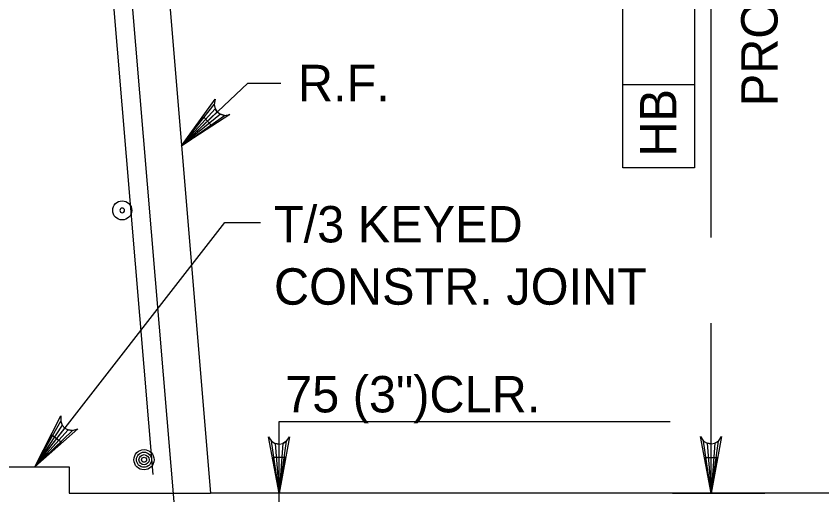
# Model space of a CAD drawing. Extents: x 634540 to 640306, y 296059 to 300275.
# Drawn here: x 639120.7 to 639187.1, y 297036.8 to 297076.2 of the extents above; entities that cross this region are included whole.
import ezdxf

# ---------------------------------------------------------------- set-up
doc = ezdxf.new("R2010")
doc.units = 0
for name, color, linetype in [('3', 7, 'Continuous'), ('4', 7, 'Continuous'), ('5', 7, 'Continuous'), ('6', 7, 'Continuous'), ('7', 7, 'Continuous'), ('9', 7, 'Continuous')]:
    doc.layers.add(name, color=color, linetype=linetype)

# ---------------------------------------------------------------- blocks, each defined once
blk = doc.blocks.new('B')
at = {"layer": '3'}
blk.add_circle((0, 0), 0.16, dxfattribs=at)
for start, end in [(0, 180), (180, 0)]:
    blk.add_arc((0, 0), 0.0391, start, end, dxfattribs=at)

msp = doc.modelspace()

# ---------------------------------------------------------------- linework, layer by layer
at = {"layer": '3'}
for p, q in [((639178.004, 297057.963), (639178.004, 297107.608)), ((639170.722, 297070.553), (639170.722, 297099.009)), ((639176.627, 297099.009), (639176.627, 297063.707)), ((639134.325, 297065.542), (639139.792, 297070.703)), ((639139.792, 297070.703), (639142.525, 297070.703)), ((639170.722, 297063.707), (639170.722, 297070.553)), ((639176.627, 297070.553), (639170.722, 297070.553)), ((639176.627, 297063.707), (639170.722, 297063.707)), ((639122.22, 297039.056), (639137.892, 297059.211)), ((639137.892, 297059.211), (639140.844, 297059.211)), ((639178.004, 297036.892), (639178.004, 297050.916)), ((639142.375, 297042.791), (639174.625, 297042.791)), ((639174.831, 297036.893), (639182.433, 297036.893))]:
    msp.add_line(p, q, dxfattribs=at)
for points in [[(639134.325, 297065.542), (639137.114, 297069.378), (639137.023, 297068.949), (639137.104, 297068.595), (639137.279, 297068.332), (639137.533, 297068.14), (639137.881, 297068.04), (639138.315, 297068.107), (639134.325, 297065.542), (639137.881, 297068.04), (639137.533, 297068.14), (639134.325, 297065.542), (639137.279, 297068.332), (639137.104, 297068.595), (639134.325, 297065.542), (639137.023, 297068.949)], [(639122.22, 297039.056), (639124.391, 297043.271), (639124.366, 297042.835), (639124.499, 297042.498), (639124.714, 297042.262), (639124.993, 297042.114), (639125.353, 297042.068), (639125.77, 297042.2), (639122.22, 297039.056), (639125.353, 297042.068), (639124.993, 297042.114), (639122.22, 297039.056), (639124.714, 297042.262), (639124.499, 297042.498), (639122.22, 297039.056), (639124.366, 297042.835)], [(639142.375, 297036.885), (639141.502, 297041.546), (639141.75, 297041.187), (639142.063, 297041.002), (639142.375, 297040.948), (639142.688, 297041.002), (639143, 297041.187), (639143.248, 297041.546), (639142.375, 297036.885), (639143, 297041.187), (639142.688, 297041.002), (639142.375, 297036.885), (639142.375, 297040.948), (639142.063, 297041.002), (639142.375, 297036.885), (639141.75, 297041.187)], [(639178.004, 297036.893), (639177.131, 297041.554), (639177.379, 297041.195), (639177.691, 297041.01), (639178.004, 297040.956), (639178.316, 297041.01), (639178.629, 297041.195), (639178.877, 297041.554), (639178.004, 297036.893), (639178.629, 297041.195), (639178.316, 297041.01), (639178.004, 297036.893), (639178.004, 297040.956), (639177.691, 297041.01), (639178.004, 297036.893), (639177.379, 297041.195)]]:
    msp.add_lwpolyline(points, dxfattribs=at)
for points in [[(639136.81, 297067.209), (639136.133, 297067.926), (639134.325, 297065.54)], [(639124.42, 297041.085), (639123.643, 297041.689), (639122.22, 297039.056)], [(639177.512, 297039.845), (639178.496, 297039.845), (639178.004, 297036.893)]]:
    msp.add_lwpolyline(points, close=True, dxfattribs=at)
at = {"layer": '4'}
msp.add_line((639142.375, 297033.818), (639142.375, 297042.791), dxfattribs=at)
msp.add_lwpolyline([(639142.867, 297039.839), (639141.883, 297039.839), (639142.375, 297036.885)], close=True, dxfattribs=at)
at = {"layer": '5'}
for p, q in [((639128.404, 297081.039), (639131.954, 297038.431)), ((639129.918, 297081.381), (639135.077, 297019.488))]:
    msp.add_line(p, q, dxfattribs=at)
for radius in [0.833, 0.625, 0.417, 0.208]:
    msp.add_circle((639131.238, 297039.653), radius, dxfattribs=at)
at = {"layer": '6'}
msp.add_lwpolyline([(639106.838, 297036.893), (639117.87, 297036.893), (639117.87, 297039.056), (639125.062, 297039.056), (639125.062, 297036.893), (639136.712, 297036.893)], dxfattribs=at)
at = {"layer": '7'}
msp.add_line((639186.363, 297036.885), (639186.363, 297036.885), dxfattribs=at)
at = {"layer": '9'}
for p in [(639125.293, 297173.916), (639190.359, 297036.893)]:
    msp.add_line(p, (639136.712, 297036.893), dxfattribs=at)

# ---------------------------------------------------------------- block references
at = {"layer": '3', "xscale": 4.921475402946, "yscale": 4.921475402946, "rotation": 90}
msp.add_blockref('B', (639129.441, 297060.213), dxfattribs=at)

# ---------------------------------------------------------------- texts
at = {"layer": '3'}
for s, p in [('PROJECTION', (639183.487, 297068.799)), ('HB', (639175.141, 297064.644))]:
    msp.add_text(s, height=3.0001, rotation=90, dxfattribs=at).set_placement(p)
for s, height, p in [('R.F.', 3.0001, (639143.934, 297069.216)), ('T/3 KEYED', 3.0001, (639141.956, 297057.571)), ('CONSTR. JOINT', 3.00014, (639141.956, 297052.436)), ('75 (3")CLR.', 3.00014, (639142.875, 297043.554))]:
    msp.add_text(s, height=height, dxfattribs=at).set_placement(p)

doc.saveas('drawing.dxf')
